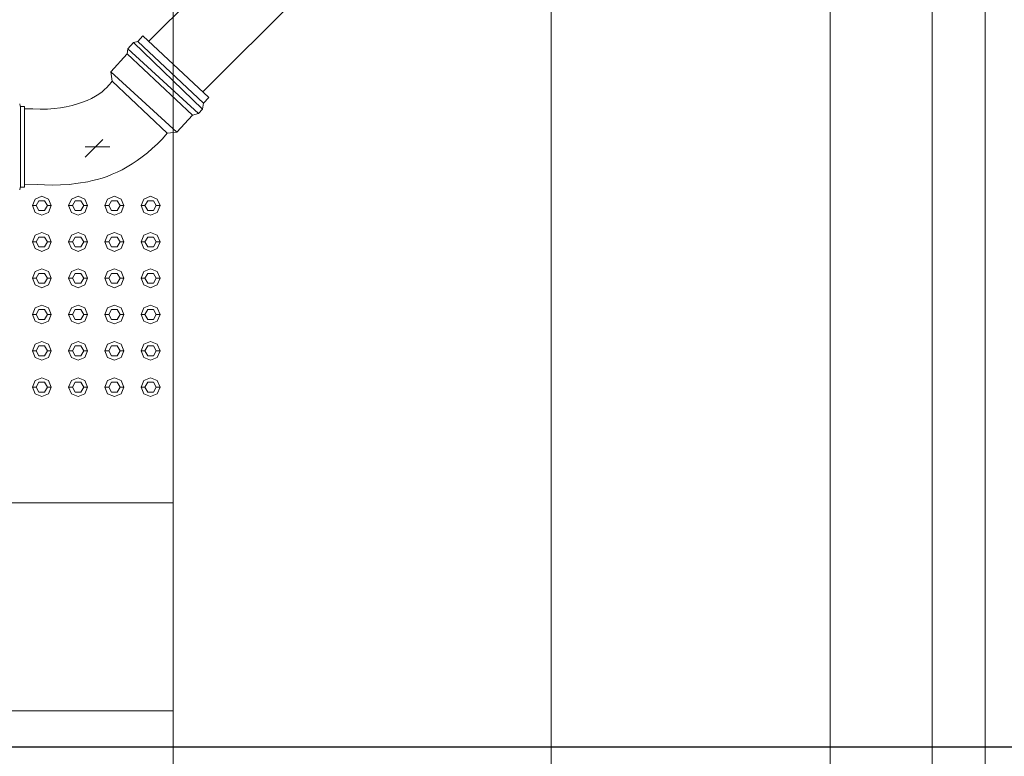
# Model space of a CAD drawing. Header units: millimetres. Extents: x -261 to 187, y -214 to 106.
# Tile 677 of 1056: x -212.775 to -211.47, y 14.965 to 15.941. Entities that reach past the tile are written whole.
import ezdxf

# ---------------------------------------------------------------- set-up
doc = ezdxf.new("R2010")
doc.units = ezdxf.units.MM
doc.header["$LTSCALE"] = 0.005
doc.header["$MEASUREMENT"] = 0
for name, color, linetype, lineweight in [('AP-Condutos', 4, 'Continuous', 25), ('DI-Detalhes', 1, 'Continuous', 30), ('IFC-Elemento construtivo genérico-Contorno', 9, 'Continuous', 5), ('IFC-Escada-Contorno', 9, 'Continuous', 5), ('IFC-Laje-Contorno', 9, 'Continuous', 5), ('IFC-Parede padrão-Contorno', 9, 'Continuous', 5), ('IFC-Parede-Contorno', 9, 'Continuous', 5), ('Simbolos', 5, 'Continuous', 20), ('Simbolos_int', 174, 'Continuous', 5)]:
    doc.layers.add(name, color=color, linetype=linetype, lineweight=lineweight)

msp = doc.modelspace()

# ---------------------------------------------------------------- linework, layer by layer
at = {"layer": 'AP-Condutos'}
for p, q in [((-212.0202, 16.4961), (-212.6039, 15.9123)), ((-211.9507, 16.4266), (-212.5322, 15.8452))]:
    msp.add_line(p, q, dxfattribs=at)
at = {"layer": 'DI-Detalhes'}
msp.add_lwpolyline([(-213.5969, 14.9774), (-210.4735, 14.9774), (-210.4735, 18.7509), (-213.5969, 18.7509), (-213.5969, 14.9774)], dxfattribs=at)
at = {"layer": 'IFC-Elemento construtivo genérico-Contorno', "lineweight": 5}
for p, q in [((-212.7546, 15.7033), (-212.7457, 15.707)), ((-212.7457, 15.707), (-212.7369, 15.7033)), ((-212.7065, 15.7033), (-212.6976, 15.707)), ((-212.6976, 15.707), (-212.6888, 15.7033)), ((-212.6584, 15.7033), (-212.6495, 15.707)), ((-212.6495, 15.707), (-212.6407, 15.7033)), ((-212.6103, 15.7033), (-212.6014, 15.707)), ((-212.6014, 15.707), (-212.5926, 15.7033)), ((-212.7582, 15.6945), (-212.7546, 15.7033)), ((-212.7582, 15.6945), (-212.7532, 15.6945)), ((-212.7582, 15.6945), (-212.7546, 15.6856)), ((-212.7532, 15.6945), (-212.7495, 15.701)), ((-212.7532, 15.6945), (-212.7495, 15.688)), ((-212.7495, 15.701), (-212.742, 15.701)), ((-212.742, 15.701), (-212.7382, 15.6945)), ((-212.742, 15.688), (-212.7382, 15.6945)), ((-212.7382, 15.6945), (-212.7332, 15.6945)), ((-212.7369, 15.7033), (-212.7332, 15.6945)), ((-212.7369, 15.6856), (-212.7332, 15.6945)), ((-212.7101, 15.6945), (-212.7065, 15.7033)), ((-212.7101, 15.6945), (-212.7051, 15.6945)), ((-212.7101, 15.6945), (-212.7065, 15.6856)), ((-212.7051, 15.6945), (-212.7014, 15.701)), ((-212.7051, 15.6945), (-212.7014, 15.688)), ((-212.7014, 15.701), (-212.6939, 15.701)), ((-212.6939, 15.701), (-212.6901, 15.6945)), ((-212.6939, 15.688), (-212.6901, 15.6945)), ((-212.6901, 15.6945), (-212.6851, 15.6945)), ((-212.6888, 15.7033), (-212.6851, 15.6945)), ((-212.6888, 15.6856), (-212.6851, 15.6945)), ((-212.6621, 15.6945), (-212.6584, 15.7033)), ((-212.6621, 15.6945), (-212.657, 15.6945)), ((-212.6621, 15.6945), (-212.6584, 15.6856)), ((-212.657, 15.6945), (-212.6533, 15.701)), ((-212.657, 15.6945), (-212.6533, 15.688)), ((-212.6533, 15.701), (-212.6458, 15.701)), ((-212.6458, 15.701), (-212.642, 15.6945)), ((-212.6458, 15.688), (-212.642, 15.6945)), ((-212.642, 15.6945), (-212.637, 15.6945)), ((-212.6407, 15.7033), (-212.637, 15.6945)), ((-212.6407, 15.6856), (-212.637, 15.6945)), ((-212.614, 15.6945), (-212.6103, 15.7033)), ((-212.614, 15.6945), (-212.609, 15.6945)), ((-212.614, 15.6945), (-212.6103, 15.6856)), ((-212.609, 15.6945), (-212.6052, 15.701)), ((-212.609, 15.6945), (-212.6052, 15.688)), ((-212.6052, 15.701), (-212.5977, 15.701)), ((-212.5977, 15.701), (-212.5939, 15.6945)), ((-212.5977, 15.688), (-212.5939, 15.6945)), ((-212.5939, 15.6945), (-212.5889, 15.6945)), ((-212.5926, 15.7033), (-212.5889, 15.6945)), ((-212.5926, 15.6856), (-212.5889, 15.6945)), ((-212.7546, 15.6856), (-212.7457, 15.682)), ((-212.7495, 15.688), (-212.742, 15.688)), ((-212.7457, 15.682), (-212.7369, 15.6856)), ((-212.7065, 15.6856), (-212.6976, 15.682)), ((-212.7014, 15.688), (-212.6939, 15.688)), ((-212.6976, 15.682), (-212.6888, 15.6856)), ((-212.6584, 15.6856), (-212.6495, 15.682)), ((-212.6533, 15.688), (-212.6458, 15.688)), ((-212.6495, 15.682), (-212.6407, 15.6856)), ((-212.6103, 15.6856), (-212.6014, 15.682)), ((-212.6052, 15.688), (-212.5977, 15.688)), ((-212.6014, 15.682), (-212.5926, 15.6856)), ((-212.7582, 15.6464), (-212.7546, 15.6552)), ((-212.7546, 15.6552), (-212.7457, 15.6589)), ((-212.7532, 15.6464), (-212.7495, 15.6529)), ((-212.7495, 15.6529), (-212.742, 15.6529)), ((-212.7457, 15.6589), (-212.7369, 15.6552)), ((-212.742, 15.6529), (-212.7382, 15.6464)), ((-212.7369, 15.6552), (-212.7332, 15.6464)), ((-212.7101, 15.6464), (-212.7065, 15.6552)), ((-212.7065, 15.6552), (-212.6976, 15.6589)), ((-212.7051, 15.6464), (-212.7014, 15.6529)), ((-212.7014, 15.6529), (-212.6939, 15.6529)), ((-212.6976, 15.6589), (-212.6888, 15.6552)), ((-212.6939, 15.6529), (-212.6901, 15.6464)), ((-212.6888, 15.6552), (-212.6851, 15.6464)), ((-212.6621, 15.6464), (-212.6584, 15.6552)), ((-212.6584, 15.6552), (-212.6495, 15.6589)), ((-212.657, 15.6464), (-212.6533, 15.6529)), ((-212.6533, 15.6529), (-212.6458, 15.6529)), ((-212.6495, 15.6589), (-212.6407, 15.6552)), ((-212.6458, 15.6529), (-212.642, 15.6464)), ((-212.6407, 15.6552), (-212.637, 15.6464)), ((-212.614, 15.6464), (-212.6103, 15.6552)), ((-212.6103, 15.6552), (-212.6014, 15.6589)), ((-212.609, 15.6464), (-212.6052, 15.6529)), ((-212.6052, 15.6529), (-212.5977, 15.6529)), ((-212.6014, 15.6589), (-212.5926, 15.6552)), ((-212.5977, 15.6529), (-212.5939, 15.6464)), ((-212.5926, 15.6552), (-212.5889, 15.6464)), ((-212.7582, 15.6464), (-212.7532, 15.6464)), ((-212.7582, 15.6464), (-212.7546, 15.6375)), ((-212.7532, 15.6464), (-212.7495, 15.6399)), ((-212.7495, 15.6399), (-212.742, 15.6399)), ((-212.742, 15.6399), (-212.7382, 15.6464)), ((-212.7382, 15.6464), (-212.7332, 15.6464)), ((-212.7369, 15.6375), (-212.7332, 15.6464)), ((-212.7101, 15.6464), (-212.7051, 15.6464)), ((-212.7101, 15.6464), (-212.7065, 15.6375)), ((-212.7051, 15.6464), (-212.7014, 15.6399)), ((-212.7014, 15.6399), (-212.6939, 15.6399)), ((-212.6939, 15.6399), (-212.6901, 15.6464)), ((-212.6901, 15.6464), (-212.6851, 15.6464)), ((-212.6888, 15.6375), (-212.6851, 15.6464)), ((-212.6621, 15.6464), (-212.657, 15.6464)), ((-212.6621, 15.6464), (-212.6584, 15.6375)), ((-212.657, 15.6464), (-212.6533, 15.6399)), ((-212.6533, 15.6399), (-212.6458, 15.6399)), ((-212.6458, 15.6399), (-212.642, 15.6464)), ((-212.642, 15.6464), (-212.637, 15.6464)), ((-212.6407, 15.6375), (-212.637, 15.6464)), ((-212.614, 15.6464), (-212.609, 15.6464)), ((-212.614, 15.6464), (-212.6103, 15.6375)), ((-212.609, 15.6464), (-212.6052, 15.6399)), ((-212.6052, 15.6399), (-212.5977, 15.6399)), ((-212.5977, 15.6399), (-212.5939, 15.6464)), ((-212.5939, 15.6464), (-212.5889, 15.6464)), ((-212.5926, 15.6375), (-212.5889, 15.6464)), ((-212.7546, 15.6375), (-212.7457, 15.6339)), ((-212.7457, 15.6339), (-212.7369, 15.6375)), ((-212.7065, 15.6375), (-212.6976, 15.6339)), ((-212.6976, 15.6339), (-212.6888, 15.6375)), ((-212.6584, 15.6375), (-212.6495, 15.6339)), ((-212.6495, 15.6339), (-212.6407, 15.6375)), ((-212.6103, 15.6375), (-212.6014, 15.6339)), ((-212.6014, 15.6339), (-212.5926, 15.6375)), ((-212.7582, 15.5983), (-212.7546, 15.6072)), ((-212.7546, 15.6072), (-212.7457, 15.6108)), ((-212.7532, 15.5983), (-212.7495, 15.6048)), ((-212.7495, 15.6048), (-212.742, 15.6048)), ((-212.7457, 15.6108), (-212.7369, 15.6072)), ((-212.742, 15.6048), (-212.7382, 15.5983)), ((-212.7369, 15.6072), (-212.7332, 15.5983)), ((-212.7101, 15.5983), (-212.7065, 15.6072)), ((-212.7065, 15.6072), (-212.6976, 15.6108)), ((-212.7051, 15.5983), (-212.7014, 15.6048)), ((-212.7014, 15.6048), (-212.6939, 15.6048)), ((-212.6976, 15.6108), (-212.6888, 15.6072)), ((-212.6939, 15.6048), (-212.6901, 15.5983)), ((-212.6888, 15.6072), (-212.6851, 15.5983)), ((-212.6621, 15.5983), (-212.6584, 15.6072)), ((-212.6584, 15.6072), (-212.6495, 15.6108)), ((-212.657, 15.5983), (-212.6533, 15.6048)), ((-212.6533, 15.6048), (-212.6458, 15.6048)), ((-212.6495, 15.6108), (-212.6407, 15.6072)), ((-212.6458, 15.6048), (-212.642, 15.5983)), ((-212.6407, 15.6072), (-212.637, 15.5983)), ((-212.614, 15.5983), (-212.6103, 15.6072)), ((-212.6103, 15.6072), (-212.6014, 15.6108)), ((-212.609, 15.5983), (-212.6052, 15.6048)), ((-212.6052, 15.6048), (-212.5977, 15.6048)), ((-212.6014, 15.6108), (-212.5926, 15.6072)), ((-212.5977, 15.6048), (-212.5939, 15.5983)), ((-212.5926, 15.6072), (-212.5889, 15.5983)), ((-212.7582, 15.5983), (-212.7532, 15.5983)), ((-212.7582, 15.5983), (-212.7546, 15.5894)), ((-212.7546, 15.5894), (-212.7457, 15.5858)), ((-212.7532, 15.5983), (-212.7495, 15.5918)), ((-212.7495, 15.5918), (-212.742, 15.5918)), ((-212.7457, 15.5858), (-212.7369, 15.5894)), ((-212.742, 15.5918), (-212.7382, 15.5983)), ((-212.7382, 15.5983), (-212.7332, 15.5983)), ((-212.7369, 15.5894), (-212.7332, 15.5983)), ((-212.7101, 15.5983), (-212.7051, 15.5983)), ((-212.7101, 15.5983), (-212.7065, 15.5894)), ((-212.7065, 15.5894), (-212.6976, 15.5858)), ((-212.7051, 15.5983), (-212.7014, 15.5918)), ((-212.7014, 15.5918), (-212.6939, 15.5918)), ((-212.6976, 15.5858), (-212.6888, 15.5894)), ((-212.6939, 15.5918), (-212.6901, 15.5983)), ((-212.6901, 15.5983), (-212.6851, 15.5983)), ((-212.6888, 15.5894), (-212.6851, 15.5983)), ((-212.6621, 15.5983), (-212.657, 15.5983)), ((-212.6621, 15.5983), (-212.6584, 15.5894)), ((-212.6584, 15.5894), (-212.6495, 15.5858)), ((-212.657, 15.5983), (-212.6533, 15.5918)), ((-212.6533, 15.5918), (-212.6458, 15.5918)), ((-212.6495, 15.5858), (-212.6407, 15.5894)), ((-212.6458, 15.5918), (-212.642, 15.5983)), ((-212.642, 15.5983), (-212.637, 15.5983)), ((-212.6407, 15.5894), (-212.637, 15.5983)), ((-212.614, 15.5983), (-212.609, 15.5983)), ((-212.614, 15.5983), (-212.6103, 15.5894)), ((-212.6103, 15.5894), (-212.6014, 15.5858)), ((-212.609, 15.5983), (-212.6052, 15.5918)), ((-212.6052, 15.5918), (-212.5977, 15.5918)), ((-212.6014, 15.5858), (-212.5926, 15.5894)), ((-212.5977, 15.5918), (-212.5939, 15.5983)), ((-212.5939, 15.5983), (-212.5889, 15.5983)), ((-212.5926, 15.5894), (-212.5889, 15.5983)), ((-212.7546, 15.5591), (-212.7457, 15.5627)), ((-212.7457, 15.5627), (-212.7369, 15.5591)), ((-212.7065, 15.5591), (-212.6976, 15.5627)), ((-212.6976, 15.5627), (-212.6888, 15.5591)), ((-212.6584, 15.5591), (-212.6495, 15.5627)), ((-212.6495, 15.5627), (-212.6407, 15.5591)), ((-212.6103, 15.5591), (-212.6014, 15.5627)), ((-212.6014, 15.5627), (-212.5926, 15.5591)), ((-212.7582, 15.5502), (-212.7546, 15.5591)), ((-212.7582, 15.5502), (-212.7532, 15.5502)), ((-212.7582, 15.5502), (-212.7546, 15.5414)), ((-212.7532, 15.5502), (-212.7495, 15.5567)), ((-212.7532, 15.5502), (-212.7495, 15.5437)), ((-212.7495, 15.5567), (-212.742, 15.5567)), ((-212.742, 15.5567), (-212.7382, 15.5502)), ((-212.742, 15.5437), (-212.7382, 15.5502)), ((-212.7382, 15.5502), (-212.7332, 15.5502)), ((-212.7369, 15.5591), (-212.7332, 15.5502)), ((-212.7369, 15.5414), (-212.7332, 15.5502)), ((-212.7101, 15.5502), (-212.7065, 15.5591)), ((-212.7101, 15.5502), (-212.7051, 15.5502)), ((-212.7101, 15.5502), (-212.7065, 15.5414)), ((-212.7051, 15.5502), (-212.7014, 15.5567)), ((-212.7051, 15.5502), (-212.7014, 15.5437)), ((-212.7014, 15.5567), (-212.6939, 15.5567)), ((-212.6939, 15.5567), (-212.6901, 15.5502)), ((-212.6939, 15.5437), (-212.6901, 15.5502)), ((-212.6901, 15.5502), (-212.6851, 15.5502)), ((-212.6888, 15.5591), (-212.6851, 15.5502)), ((-212.6888, 15.5414), (-212.6851, 15.5502)), ((-212.6621, 15.5502), (-212.6584, 15.5591)), ((-212.6621, 15.5502), (-212.657, 15.5502)), ((-212.6621, 15.5502), (-212.6584, 15.5414)), ((-212.657, 15.5502), (-212.6533, 15.5567)), ((-212.657, 15.5502), (-212.6533, 15.5437)), ((-212.6533, 15.5567), (-212.6458, 15.5567)), ((-212.6458, 15.5567), (-212.642, 15.5502)), ((-212.6458, 15.5437), (-212.642, 15.5502)), ((-212.642, 15.5502), (-212.637, 15.5502)), ((-212.6407, 15.5591), (-212.637, 15.5502)), ((-212.6407, 15.5414), (-212.637, 15.5502)), ((-212.614, 15.5502), (-212.6103, 15.5591)), ((-212.614, 15.5502), (-212.609, 15.5502)), ((-212.614, 15.5502), (-212.6103, 15.5414)), ((-212.609, 15.5502), (-212.6052, 15.5567)), ((-212.609, 15.5502), (-212.6052, 15.5437)), ((-212.6052, 15.5567), (-212.5977, 15.5567)), ((-212.5977, 15.5567), (-212.5939, 15.5502)), ((-212.5977, 15.5437), (-212.5939, 15.5502)), ((-212.5939, 15.5502), (-212.5889, 15.5502)), ((-212.5926, 15.5591), (-212.5889, 15.5502)), ((-212.5926, 15.5414), (-212.5889, 15.5502)), ((-212.7546, 15.5414), (-212.7457, 15.5377)), ((-212.7495, 15.5437), (-212.742, 15.5437)), ((-212.7457, 15.5377), (-212.7369, 15.5414)), ((-212.7065, 15.5414), (-212.6976, 15.5377)), ((-212.7014, 15.5437), (-212.6939, 15.5437)), ((-212.6976, 15.5377), (-212.6888, 15.5414)), ((-212.6584, 15.5414), (-212.6495, 15.5377)), ((-212.6533, 15.5437), (-212.6458, 15.5437)), ((-212.6495, 15.5377), (-212.6407, 15.5414)), ((-212.6103, 15.5414), (-212.6014, 15.5377)), ((-212.6052, 15.5437), (-212.5977, 15.5437)), ((-212.6014, 15.5377), (-212.5926, 15.5414)), ((-212.7582, 15.5021), (-212.7546, 15.511)), ((-212.7546, 15.511), (-212.7457, 15.5146)), ((-212.7532, 15.5021), (-212.7495, 15.5086)), ((-212.7495, 15.5086), (-212.742, 15.5086)), ((-212.7457, 15.5146), (-212.7369, 15.511)), ((-212.742, 15.5086), (-212.7382, 15.5021)), ((-212.7369, 15.511), (-212.7332, 15.5021)), ((-212.7101, 15.5021), (-212.7065, 15.511)), ((-212.7065, 15.511), (-212.6976, 15.5146)), ((-212.7051, 15.5021), (-212.7014, 15.5086)), ((-212.7014, 15.5086), (-212.6939, 15.5086)), ((-212.6976, 15.5146), (-212.6888, 15.511)), ((-212.6939, 15.5086), (-212.6901, 15.5021)), ((-212.6888, 15.511), (-212.6851, 15.5021)), ((-212.6621, 15.5021), (-212.6584, 15.511)), ((-212.6584, 15.511), (-212.6495, 15.5146)), ((-212.657, 15.5021), (-212.6533, 15.5086)), ((-212.6533, 15.5086), (-212.6458, 15.5086)), ((-212.6495, 15.5146), (-212.6407, 15.511)), ((-212.6458, 15.5086), (-212.642, 15.5021)), ((-212.6407, 15.511), (-212.637, 15.5021)), ((-212.614, 15.5021), (-212.6103, 15.511)), ((-212.6103, 15.511), (-212.6014, 15.5146)), ((-212.609, 15.5021), (-212.6052, 15.5086)), ((-212.6052, 15.5086), (-212.5977, 15.5086)), ((-212.6014, 15.5146), (-212.5926, 15.511)), ((-212.5977, 15.5086), (-212.5939, 15.5021)), ((-212.5926, 15.511), (-212.5889, 15.5021)), ((-212.7582, 15.5021), (-212.7532, 15.5021)), ((-212.7582, 15.5021), (-212.7546, 15.4933)), ((-212.7532, 15.5021), (-212.7495, 15.4956)), ((-212.7495, 15.4956), (-212.742, 15.4956)), ((-212.742, 15.4956), (-212.7382, 15.5021)), ((-212.7382, 15.5021), (-212.7332, 15.5021)), ((-212.7369, 15.4933), (-212.7332, 15.5021)), ((-212.7101, 15.5021), (-212.7051, 15.5021)), ((-212.7101, 15.5021), (-212.7065, 15.4933)), ((-212.7051, 15.5021), (-212.7014, 15.4956)), ((-212.7014, 15.4956), (-212.6939, 15.4956)), ((-212.6939, 15.4956), (-212.6901, 15.5021)), ((-212.6901, 15.5021), (-212.6851, 15.5021)), ((-212.6888, 15.4933), (-212.6851, 15.5021)), ((-212.6621, 15.5021), (-212.657, 15.5021)), ((-212.6621, 15.5021), (-212.6584, 15.4933)), ((-212.657, 15.5021), (-212.6533, 15.4956)), ((-212.6533, 15.4956), (-212.6458, 15.4956)), ((-212.6458, 15.4956), (-212.642, 15.5021)), ((-212.642, 15.5021), (-212.637, 15.5021)), ((-212.6407, 15.4933), (-212.637, 15.5021)), ((-212.614, 15.5021), (-212.609, 15.5021)), ((-212.614, 15.5021), (-212.6103, 15.4933)), ((-212.609, 15.5021), (-212.6052, 15.4956)), ((-212.6052, 15.4956), (-212.5977, 15.4956)), ((-212.5977, 15.4956), (-212.5939, 15.5021)), ((-212.5939, 15.5021), (-212.5889, 15.5021)), ((-212.5926, 15.4933), (-212.5889, 15.5021)), ((-212.7546, 15.4933), (-212.7457, 15.4896)), ((-212.7457, 15.4896), (-212.7369, 15.4933)), ((-212.7065, 15.4933), (-212.6976, 15.4896)), ((-212.6976, 15.4896), (-212.6888, 15.4933)), ((-212.6584, 15.4933), (-212.6495, 15.4896)), ((-212.6495, 15.4896), (-212.6407, 15.4933)), ((-212.6103, 15.4933), (-212.6014, 15.4896)), ((-212.6014, 15.4896), (-212.5926, 15.4933)), ((-212.7582, 15.454), (-212.7546, 15.4629)), ((-212.7546, 15.4629), (-212.7457, 15.4665)), ((-212.7532, 15.454), (-212.7495, 15.4605)), ((-212.7495, 15.4605), (-212.742, 15.4605)), ((-212.7457, 15.4665), (-212.7369, 15.4629)), ((-212.742, 15.4605), (-212.7382, 15.454)), ((-212.7369, 15.4629), (-212.7332, 15.454)), ((-212.7101, 15.454), (-212.7065, 15.4629)), ((-212.7065, 15.4629), (-212.6976, 15.4665)), ((-212.7051, 15.454), (-212.7014, 15.4605)), ((-212.7014, 15.4605), (-212.6939, 15.4605)), ((-212.6976, 15.4665), (-212.6888, 15.4629)), ((-212.6939, 15.4605), (-212.6901, 15.454)), ((-212.6888, 15.4629), (-212.6851, 15.454)), ((-212.6621, 15.454), (-212.6584, 15.4629)), ((-212.6584, 15.4629), (-212.6495, 15.4665)), ((-212.657, 15.454), (-212.6533, 15.4605)), ((-212.6533, 15.4605), (-212.6458, 15.4605)), ((-212.6495, 15.4665), (-212.6407, 15.4629)), ((-212.6458, 15.4605), (-212.642, 15.454)), ((-212.6407, 15.4629), (-212.637, 15.454)), ((-212.614, 15.454), (-212.6103, 15.4629)), ((-212.6103, 15.4629), (-212.6014, 15.4665)), ((-212.609, 15.454), (-212.6052, 15.4605)), ((-212.6052, 15.4605), (-212.5977, 15.4605)), ((-212.6014, 15.4665), (-212.5926, 15.4629)), ((-212.5977, 15.4605), (-212.5939, 15.454)), ((-212.5926, 15.4629), (-212.5889, 15.454)), ((-212.7582, 15.454), (-212.7532, 15.454)), ((-212.7582, 15.454), (-212.7546, 15.4452)), ((-212.7546, 15.4452), (-212.7457, 15.4415)), ((-212.7532, 15.454), (-212.7495, 15.4475)), ((-212.7495, 15.4475), (-212.742, 15.4475)), ((-212.7457, 15.4415), (-212.7369, 15.4452)), ((-212.742, 15.4475), (-212.7382, 15.454)), ((-212.7382, 15.454), (-212.7332, 15.454)), ((-212.7369, 15.4452), (-212.7332, 15.454)), ((-212.7101, 15.454), (-212.7051, 15.454)), ((-212.7101, 15.454), (-212.7065, 15.4452)), ((-212.7065, 15.4452), (-212.6976, 15.4415)), ((-212.7051, 15.454), (-212.7014, 15.4475)), ((-212.7014, 15.4475), (-212.6939, 15.4475)), ((-212.6976, 15.4415), (-212.6888, 15.4452)), ((-212.6939, 15.4475), (-212.6901, 15.454)), ((-212.6901, 15.454), (-212.6851, 15.454)), ((-212.6888, 15.4452), (-212.6851, 15.454)), ((-212.6621, 15.454), (-212.657, 15.454)), ((-212.6621, 15.454), (-212.6584, 15.4452)), ((-212.6584, 15.4452), (-212.6495, 15.4415)), ((-212.657, 15.454), (-212.6533, 15.4475)), ((-212.6533, 15.4475), (-212.6458, 15.4475)), ((-212.6495, 15.4415), (-212.6407, 15.4452)), ((-212.6458, 15.4475), (-212.642, 15.454)), ((-212.642, 15.454), (-212.637, 15.454)), ((-212.6407, 15.4452), (-212.637, 15.454)), ((-212.614, 15.454), (-212.609, 15.454)), ((-212.614, 15.454), (-212.6103, 15.4452)), ((-212.6103, 15.4452), (-212.6014, 15.4415)), ((-212.609, 15.454), (-212.6052, 15.4475)), ((-212.6052, 15.4475), (-212.5977, 15.4475)), ((-212.6014, 15.4415), (-212.5926, 15.4452)), ((-212.5977, 15.4475), (-212.5939, 15.454)), ((-212.5939, 15.454), (-212.5889, 15.454)), ((-212.5926, 15.4452), (-212.5889, 15.454))]:
    msp.add_line(p, q, dxfattribs=at)
at = {"layer": 'IFC-Escada-Contorno', "lineweight": 5}
for p, q in [((-213.3784, 15.3005), (-212.5714, 15.3005)), ((-213.3784, 15.3005), (-212.5714, 15.3005)), ((-213.3784, 15.025), (-212.5714, 15.025))]:
    msp.add_line(p, q, dxfattribs=at)
at = {"layer": 'IFC-Laje-Contorno', "lineweight": 5}
for p, q in [((-211.4951, 15.1866), (-211.4951, 17.2548)), ((-212.0704, 15.1866), (-212.0704, 16.9455)), ((-211.7005, 14.5992), (-211.7005, 16.9455))]:
    msp.add_line(p, q, dxfattribs=at)
at = {"layer": 'IFC-Parede padrão-Contorno', "lineweight": 5}
for p, q in [((-211.5653, 15.5904), (-211.5653, 17.2812)), ((-211.4951, 15.5904), (-211.4951, 17.2548)), ((-211.5653, 14.5291), (-211.5653, 15.5904)), ((-211.4951, 14.5291), (-211.4951, 15.5904))]:
    msp.add_line(p, q, dxfattribs=at)
at = {"layer": 'IFC-Parede-Contorno', "lineweight": 5}
for p, q in [((-212.5714, 15.7161), (-212.5714, 16.3548)), ((-212.0704, 15.7161), (-212.0704, 16.3548)), ((-212.5714, 14.5291), (-212.5714, 15.7161)), ((-212.0704, 14.5291), (-212.0704, 15.7161))]:
    msp.add_line(p, q, dxfattribs=at)
at = {"layer": 'Simbolos'}
for p, q in [((-212.6186, 15.9121), (-212.6117, 15.9195)), ((-212.5244, 15.838), (-212.6117, 15.9195)), ((-212.6327, 15.8956), (-212.6317, 15.9025)), ((-212.6317, 15.9025), (-212.6242, 15.9105)), ((-212.6242, 15.9105), (-212.6186, 15.9121)), ((-212.6544, 15.872), (-212.6327, 15.8956)), ((-212.6524, 15.8596), (-212.6544, 15.872)), ((-212.6659, 15.8452), (-212.6624, 15.8483)), ((-212.6624, 15.8483), (-212.6593, 15.8512)), ((-212.6593, 15.8512), (-212.6569, 15.854)), ((-212.6569, 15.854), (-212.6555, 15.8555)), ((-212.6555, 15.8555), (-212.6542, 15.8571)), ((-212.6542, 15.8571), (-212.6524, 15.8596)), ((-212.6855, 15.834), (-212.68, 15.8366)), ((-212.68, 15.8366), (-212.6747, 15.8395)), ((-212.6747, 15.8395), (-212.6702, 15.8424)), ((-212.6702, 15.8424), (-212.6659, 15.8452)), ((-212.5244, 15.838), (-212.5315, 15.8305)), ((-212.775, 15.8295), (-212.7742, 15.8266)), ((-212.7688, 15.8258), (-212.7733, 15.8258)), ((-212.7688, 15.8258), (-212.7688, 15.7191)), ((-212.7688, 15.8227), (-212.7574, 15.8227)), ((-212.7688, 15.7222), (-212.7688, 15.8227)), ((-212.7674, 15.8227), (-212.7625, 15.8227)), ((-212.7574, 15.8227), (-212.7478, 15.8223)), ((-212.7478, 15.8223), (-212.7383, 15.8225)), ((-212.7383, 15.8225), (-212.7295, 15.8231)), ((-212.7295, 15.8231), (-212.7211, 15.8242)), ((-212.7211, 15.8242), (-212.7132, 15.8256)), ((-212.7132, 15.8256), (-212.7056, 15.8272)), ((-212.7056, 15.8272), (-212.6984, 15.8293)), ((-212.6984, 15.8293), (-212.6919, 15.8315)), ((-212.6919, 15.8315), (-212.6855, 15.834)), ((-212.5325, 15.8223), (-212.538, 15.8164)), ((-212.5315, 15.8305), (-212.5325, 15.8223)), ((-212.5458, 15.8143), (-212.5667, 15.792)), ((-212.538, 15.8164), (-212.5458, 15.8143)), ((-212.5859, 15.7832), (-212.5924, 15.7765)), ((-212.5793, 15.7906), (-212.5859, 15.7832)), ((-212.5667, 15.792), (-212.5793, 15.7906)), ((-212.5992, 15.7701), (-212.6057, 15.7644)), ((-212.5924, 15.7765), (-212.5992, 15.7701)), ((-212.6125, 15.7591), (-212.6192, 15.7542)), ((-212.6057, 15.7644), (-212.6125, 15.7591)), ((-212.6325, 15.7458), (-212.6393, 15.7421)), ((-212.6258, 15.7499), (-212.6325, 15.7458)), ((-212.6192, 15.7542), (-212.6258, 15.7499)), ((-212.6657, 15.731), (-212.6722, 15.7292)), ((-212.6591, 15.7333), (-212.6657, 15.731)), ((-212.6526, 15.736), (-212.6591, 15.7333)), ((-212.6458, 15.7388), (-212.6526, 15.736)), ((-212.6393, 15.7421), (-212.6458, 15.7388)), ((-212.775, 15.7154), (-212.7742, 15.7184)), ((-212.7688, 15.7191), (-212.7733, 15.7191)), ((-212.7518, 15.7225), (-212.7688, 15.7222)), ((-212.7422, 15.722), (-212.7518, 15.7225)), ((-212.7318, 15.7218), (-212.7422, 15.722)), ((-212.7209, 15.722), (-212.7318, 15.7218)), ((-212.7093, 15.7227), (-212.7209, 15.722)), ((-212.6974, 15.7241), (-212.7093, 15.7227)), ((-212.6849, 15.7261), (-212.6974, 15.7241)), ((-212.6786, 15.7276), (-212.6849, 15.7261)), ((-212.6722, 15.7292), (-212.6786, 15.7276))]:
    msp.add_line(p, q, dxfattribs=at)
for points in [[(-212.7742, 15.8266), (-212.7742, 15.8264), (-212.7741, 15.8263), (-212.774, 15.8262), (-212.7739, 15.8261), (-212.7738, 15.826), (-212.7737, 15.8259), (-212.7736, 15.8259), (-212.7734, 15.8258), (-212.7733, 15.8258)], [(-212.7733, 15.7191), (-212.7734, 15.7191), (-212.7736, 15.7191), (-212.7737, 15.719), (-212.7738, 15.7189), (-212.7739, 15.7189), (-212.774, 15.7187), (-212.7741, 15.7186), (-212.7742, 15.7185), (-212.7742, 15.7184)]]:
    msp.add_lwpolyline(points, dxfattribs=at)
at = {"layer": 'Simbolos_int'}
for p, q in [((-212.538, 15.8164), (-212.6317, 15.9025)), ((-212.5325, 15.8223), (-212.6242, 15.9105)), ((-212.5315, 15.8305), (-212.6186, 15.9121)), ((-212.5458, 15.8143), (-212.6327, 15.8956)), ((-212.5667, 15.792), (-212.6544, 15.872)), ((-212.5793, 15.7906), (-212.6524, 15.8596)), ((-212.774, 15.8258), (-212.774, 15.7191))]:
    msp.add_line(p, q, dxfattribs=at)
at = {"layer": 'Simbolos_int', "color": 8, "linetype": 'Continuous'}
for p, q in [((-212.6648, 15.782), (-212.6881, 15.7586)), ((-212.6881, 15.7725), (-212.6555, 15.7725))]:
    msp.add_line(p, q, dxfattribs=at)

doc.saveas('drawing.dxf')
